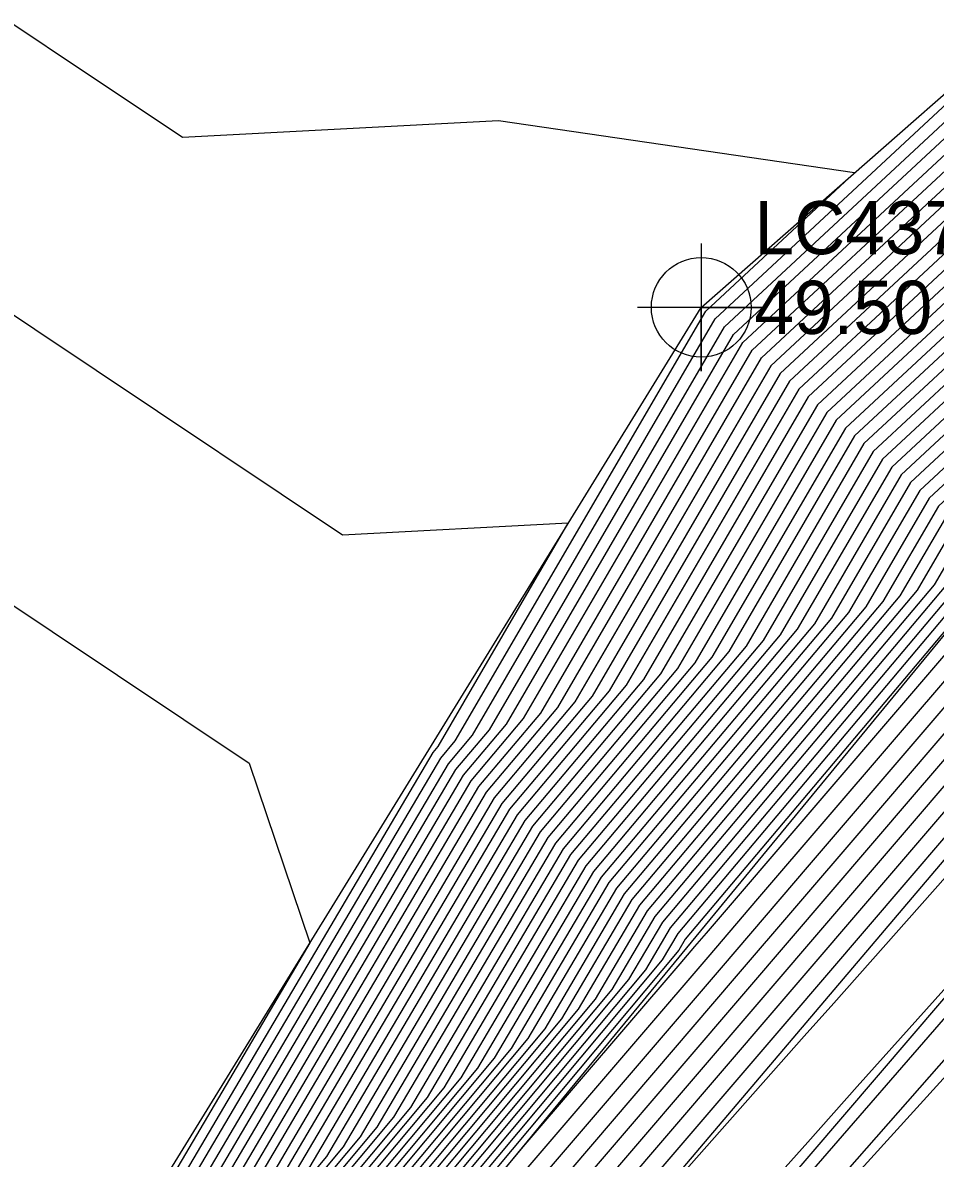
# Model space of a CAD drawing. Extents: x 2188792 to 2191981, y 386090 to 389710.
# Drawn here: x 2190806.7 to 2190849.6, y 388598 to 388651.4 of the extents above; entities that cross this region are included whole.
import ezdxf

# ---------------------------------------------------------------- set-up
doc = ezdxf.new("R2010")
doc.units = 0
for name, color, linetype in [('DTM Contours Major', 7, 'Continuous'), ('DTM Contours Minor', 7, 'Continuous'), ('Exist DTM Breakline', 7, 'Continuous'), ('Exist DTM Breakline Cogo Elevation', 7, 'Continuous'), ('Exist DTM Breakline Cogo Number', 7, 'Continuous'), ('Exist DTM Breakline Cogo Point CELL', 7, 'Continuous'), ('Exist Roads EOP', 7, 'Continuous'), ('Exist Roads EOT', 7, 'Continuous')]:
    doc.layers.add(name, color=color, linetype=linetype)

msp = doc.modelspace()

# ---------------------------------------------------------------- linework, layer by layer
at = {"layer": 'DTM Contours Major'}
for points in [[(2190945.187, 388703.013), (2190932.424, 388689.18), (2190929.56, 388685.953), (2190913.979, 388669.041), (2190908.626, 388662.99), (2190897.25, 388651.607), (2190893.882, 388648.219), (2190876.108, 388630.442), (2190873.961, 388628.284), (2190861.628, 388614.671), (2190860.676, 388613.533), (2190841.645, 388592.575), (2190841.015, 388591.819), (2190829.293, 388577.102), (2190828.195, 388575.868), (2190811.219, 388554.671), (2190808.662, 388551.77), (2190796.729, 388538.863), (2190796.468, 388538.575)], [(2190889.768, 388665.934), (2190873.748, 388648.661), (2190873.195, 388648.151), (2190852.936, 388626.236), (2190852.843, 388626.149), (2190852.794, 388626.065), (2190837.879, 388608.344), (2190837.578, 388607.834), (2190818.71, 388585.263), (2190805.315, 388569.253), (2190804.989, 388568.825), (2190785.829, 388545.954), (2190785.733, 388545.828), (2190785.643, 388545.721), (2190771.094, 388527.067), (2190770.377, 388526.214), (2190752.594, 388503.478)], [(2190876.141, 388657.589), (2190869.311, 388651.282), (2190855.594, 388636.444), (2190848.466, 388629.814), (2190844.753, 388623.442), (2190834.285, 388611.005), (2190829.688, 388603.209), (2190816.236, 388587.117), (2190806.687, 388575.703), (2190802.787, 388570.578), (2190789.24, 388554.408), (2190783.861, 388547.319), (2190778.784, 388541.24), (2190769.099, 388528.821), (2190761.187, 388519.417)], [(2190745.77, 388511.223), (2190764.767, 388531.995), (2190764.928, 388532.189), (2190765.099, 388532.373), (2190765.498, 388532.795), (2190780.116, 388550.299), (2190796.062, 388571.316), (2190798.381, 388574.084), (2190809.431, 388588.604), (2190811.29, 388590.826), (2190813.908, 388593.959), (2190827.096, 388616.325), (2190828.67, 388618.195), (2190839.713, 388637.144), (2190860.91, 388656.862)], [(2190865.427, 388654.414), (2190858.252, 388646.653), (2190844.089, 388633.479), (2190836.711, 388620.819), (2190830.69, 388613.665), (2190821.798, 388598.584), (2190813.763, 388588.972), (2190808.059, 388582.154), (2190800.584, 388572.331), (2190792.651, 388562.862), (2190781.988, 388548.809), (2190771.926, 388536.759), (2190767.103, 388530.576), (2190751.996, 388512.619)], [(2190883.721, 388654.01), (2190875.851, 388645.429), (2190866.427, 388635.071), (2190855.591, 388623.261), (2190848.548, 388615.038), (2190840.802, 388605.993), (2190830.791, 388594.302), (2190821.283, 388583.202), (2190814.514, 388574.912), (2190807.384, 388566.516), (2190799.765, 388557.21), (2190788.056, 388543.511), (2190783.044, 388537.265), (2190773.604, 388525.152), (2190763.473, 388512.153)], [(2190777.45, 388517.882), (2190791.316, 388535.285), (2190795.222, 388540.206), (2190803.692, 388550.516), (2190804.94, 388552.716), (2190812.444, 388561.97), (2190824.025, 388576.25), (2190825.987, 388579.078), (2190843.643, 388598.805), (2190845.959, 388601.424), (2190857.782, 388614.603), (2190861.036, 388618.221), (2190862.287, 388619.673), (2190864.587, 388622.288), (2190880.59, 388640.737), (2190892.242, 388654.169)], [(2190874.944, 388653.125), (2190871.253, 388649.716), (2190854.265, 388631.34), (2190850.654, 388627.981), (2190848.773, 388624.753), (2190836.082, 388609.675), (2190833.633, 388605.521), (2190817.473, 388586.19), (2190806.001, 388572.478), (2190803.888, 388569.701), (2190787.534, 388550.181), (2190784.797, 388546.574), (2190782.214, 388543.48), (2190770.096, 388527.944), (2190765.782, 388522.815), (2190751.446, 388504.486)], [(2190867.369, 388652.848), (2190856.923, 388641.549), (2190846.278, 388631.647), (2190840.732, 388622.13), (2190832.487, 388612.335), (2190825.743, 388600.896), (2190815, 388588.044), (2190807.373, 388578.928), (2190801.685, 388571.454), (2190790.945, 388558.635), (2190782.924, 388548.064), (2190775.355, 388539), (2190768.101, 388529.699), (2190756.592, 388516.018)], [(2190859.581, 388651.757), (2190841.901, 388635.312), (2190832.691, 388619.507), (2190828.893, 388614.995), (2190817.853, 388596.271), (2190812.526, 388589.899), (2190808.745, 388585.379), (2190799.483, 388573.208), (2190794.356, 388567.089), (2190781.052, 388549.554), (2190768.496, 388534.519), (2190766.105, 388531.453), (2190747.401, 388509.22)]]:
    msp.add_lwpolyline(points, dxfattribs=at)
at = {"layer": 'DTM Contours Minor'}
for points in [[(2190888.864, 388666.864), (2190874.466, 388651.34), (2190872.029, 388649.09), (2190853.734, 388629.298), (2190851.53, 388627.248), (2190850.382, 388625.278), (2190836.801, 388609.142), (2190835.211, 388606.447), (2190817.968, 388585.819), (2190805.726, 388571.188), (2190804.328, 388569.351), (2190786.852, 388548.49), (2190785.171, 388546.275), (2190783.586, 388544.376), (2190770.495, 388527.593), (2190767.62, 388524.175), (2190751.905, 388504.083)], [(2190889.165, 388666.554), (2190874.226, 388650.447), (2190872.418, 388648.777), (2190853.468, 388628.277), (2190851.967, 388626.882), (2190851.186, 388625.54), (2190837.16, 388608.876), (2190836, 388606.909), (2190818.215, 388585.634), (2190805.589, 388570.543), (2190804.549, 388569.175), (2190786.511, 388547.645), (2190785.359, 388546.126), (2190784.271, 388544.824), (2190770.695, 388527.417), (2190768.539, 388524.855), (2190752.135, 388503.881)], [(2190889.467, 388666.244), (2190873.987, 388649.554), (2190872.806, 388648.464), (2190853.202, 388627.257), (2190852.405, 388626.515), (2190851.99, 388625.803), (2190837.52, 388608.61), (2190836.789, 388607.372), (2190818.462, 388585.448), (2190805.452, 388569.898), (2190804.769, 388569), (2190786.17, 388546.799), (2190785.546, 388545.977), (2190784.957, 388545.273), (2190770.895, 388527.242), (2190769.458, 388525.535), (2190752.364, 388503.679)], [(2190890.069, 388665.624), (2190876.821, 388651.34), (2190873.831, 388648.052), (2190873.604, 388647.804), (2190855.31, 388627.698), (2190853.38, 388625.594), (2190838.856, 388608.637), (2190838.317, 388608.007), (2190837.619, 388607.193), (2190830.334, 388598.687), (2190818.957, 388585.077), (2190807.553, 388571.447), (2190805.392, 388568.801), (2190805.237, 388568.618), (2190788.147, 388547.741), (2190786.156, 388545.412), (2190771.304, 388526.901), (2190771.295, 388526.89), (2190771.286, 388526.878), (2190771.227, 388526.806), (2190752.824, 388503.276)], [(2190890.53, 388665.187), (2190876.304, 388649.542), (2190874.166, 388647.21), (2190858.09, 388629.541), (2190853.933, 388625.011), (2190841.279, 388610.237), (2190838.938, 388607.504), (2190835.912, 388603.97), (2190819.417, 388584.712), (2190807.673, 388570.328), (2190805.774, 388568.093), (2190791.052, 388550.108), (2190786.631, 388544.937), (2190774.239, 388529.492), (2190771.872, 388526.456), (2190769.332, 388523.197), (2190753.485, 388503.626)], [(2190891.143, 388664.632), (2190878.776, 388651.031), (2190874.727, 388646.617), (2190860.869, 388631.385), (2190854.486, 388624.428), (2190843.702, 388611.838), (2190839.56, 388607), (2190834.205, 388600.748), (2190820.039, 388584.208), (2190809.953, 388571.856), (2190806.31, 388567.567), (2190793.956, 388552.475), (2190787.106, 388544.462), (2190777.174, 388532.083), (2190772.45, 388526.021), (2190767.379, 388519.516), (2190753.682, 388502.601)], [(2190745.129, 388513.038), (2190751.917, 388520.461), (2190757.875, 388527.642), (2190764.214, 388534.436), (2190778.935, 388550.006), (2190779.554, 388550.746), (2190797.085, 388573.852), (2190797.721, 388574.61), (2190809.842, 388590.539), (2190810.548, 388591.382), (2190811.541, 388592.571), (2190826.018, 388617.123), (2190826.258, 388617.408), (2190832.376, 388627.907), (2190821.762, 388627.349), (2190798.585, 388642.836), (2190786.948, 388658.554)], [(2190772.467, 388519.209), (2190775.862, 388523.505), (2190785.674, 388535.226), (2190790.471, 388541.3), (2190805.407, 388560.717), (2190808.478, 388564.311), (2190808.993, 388564.94), (2190821.356, 388579.495), (2190823.15, 388581.692), (2190825.67, 388584.635), (2190842.666, 388604.482), (2190855.816, 388619.838), (2190857.249, 388621.512), (2190874.764, 388640.601), (2190877.537, 388643.648), (2190891.138, 388658.479)], [(2190745.556, 388511.828), (2190760.483, 388528.15), (2190762.577, 388530.674), (2190764.804, 388533.061), (2190769.977, 388538.532), (2190779.928, 388550.448), (2190796.403, 388572.161), (2190798.161, 388574.259), (2190809.568, 388589.249), (2190811.042, 388591.012), (2190813.119, 388593.496), (2190826.737, 388616.591), (2190827.866, 388617.933), (2190839.275, 388637.511), (2190860.676, 388657.418)], [(2190888.666, 388656.99), (2190876.975, 388644.242), (2190871.985, 388638.758), (2190856.697, 388622.095), (2190853.393, 388618.238), (2190842.045, 388604.986), (2190827.377, 388587.857), (2190822.528, 388582.196), (2190819.075, 388577.967), (2190808.457, 388565.465), (2190805.573, 388561.944), (2190789.006, 388542.561), (2190788.914, 388542.446), (2190774.758, 388524.284), (2190759.566, 388504.79)], [(2190875.902, 388656.696), (2190869.699, 388650.969), (2190855.328, 388635.424), (2190848.904, 388629.447), (2190845.557, 388623.704), (2190834.644, 388610.739), (2190830.477, 388603.671), (2190816.484, 388586.932), (2190806.55, 388575.058), (2190803.007, 388570.402), (2190788.899, 388553.563), (2190784.048, 388547.17), (2190779.47, 388541.688), (2190769.298, 388528.646), (2190762.106, 388520.096), (2190750.527, 388505.292)], [(2190745.984, 388510.617), (2190761.018, 388527.057), (2190765.307, 388532.155), (2190765.753, 388532.727), (2190780.303, 388550.15), (2190795.721, 388570.47), (2190798.602, 388573.909), (2190809.294, 388587.959), (2190811.537, 388590.641), (2190814.697, 388594.421), (2190827.455, 388616.059), (2190829.474, 388618.458), (2190840.15, 388636.778), (2190860.644, 388655.841)], [(2190863.873, 388655.667), (2190859.315, 388650.736), (2190842.339, 388634.945), (2190833.495, 388619.769), (2190829.253, 388614.729), (2190818.642, 388596.734), (2190812.774, 388589.713), (2190808.608, 388584.734), (2190799.703, 388573.032), (2190794.015, 388566.243), (2190781.239, 388549.405), (2190769.182, 388534.967), (2190766.305, 388531.278), (2190748.32, 388509.9)], [(2190864.261, 388655.354), (2190859.049, 388649.716), (2190842.776, 388634.579), (2190834.299, 388620.032), (2190829.612, 388614.463), (2190819.431, 388597.196), (2190813.021, 388589.528), (2190808.47, 388584.089), (2190799.923, 388572.857), (2190793.674, 388565.398), (2190781.426, 388549.256), (2190769.868, 388535.415), (2190766.504, 388531.102), (2190749.239, 388510.579)], [(2190875.662, 388655.804), (2190870.087, 388650.656), (2190855.063, 388634.403), (2190849.341, 388629.081), (2190846.361, 388623.967), (2190835.004, 388610.473), (2190831.266, 388604.134), (2190816.731, 388586.746), (2190806.412, 388574.413), (2190803.227, 388570.227), (2190788.557, 388552.717), (2190784.235, 388547.021), (2190780.156, 388542.136), (2190769.498, 388528.47), (2190763.025, 388520.776), (2190750.757, 388505.091)], [(2190886.193, 388655.5), (2190876.413, 388644.835), (2190869.206, 388636.914), (2190856.144, 388622.678), (2190850.97, 388616.638), (2190841.424, 388605.489), (2190829.084, 388591.08), (2190821.905, 388582.699), (2190816.795, 388576.439), (2190807.92, 388565.991), (2190802.669, 388559.577), (2190788.531, 388543.036), (2190785.979, 388539.855), (2190774.181, 388524.718), (2190761.519, 388508.472)], [(2190746.198, 388510.012), (2190756.539, 388521.32), (2190765.506, 388531.98), (2190766.439, 388533.175), (2190780.49, 388550.001), (2190795.38, 388569.625), (2190798.822, 388573.734), (2190809.156, 388587.314), (2190811.784, 388590.455), (2190815.486, 388594.884), (2190827.815, 388615.793), (2190830.278, 388618.72), (2190840.588, 388636.411), (2190860.378, 388654.82)], [(2190864.65, 388655.04), (2190858.784, 388648.695), (2190843.214, 388634.212), (2190835.103, 388620.294), (2190829.971, 388614.197), (2190820.22, 388597.659), (2190813.268, 388589.342), (2190808.333, 388583.444), (2190800.143, 388572.682), (2190793.333, 388564.553), (2190781.614, 388549.107), (2190770.554, 388535.863), (2190766.704, 388530.927), (2190750.158, 388511.259)], [(2190875.423, 388654.911), (2190870.476, 388650.343), (2190854.797, 388633.382), (2190849.779, 388628.714), (2190847.165, 388624.229), (2190835.363, 388610.207), (2190832.055, 388604.596), (2190816.978, 388586.561), (2190806.275, 388573.768), (2190803.447, 388570.052), (2190788.216, 388551.872), (2190784.422, 388546.872), (2190780.842, 388542.584), (2190769.697, 388528.295), (2190763.944, 388521.456), (2190750.986, 388504.889)], [(2190745.343, 388512.433), (2190756.2, 388524.306), (2190760.226, 388529.158), (2190764.509, 388533.749), (2190774.456, 388544.269), (2190779.741, 388550.597), (2190796.744, 388573.006), (2190797.941, 388574.435), (2190809.705, 388589.894), (2190810.795, 388591.197), (2190812.33, 388593.034), (2190826.377, 388616.857), (2190827.062, 388617.671), (2190838.837, 388637.877), (2190845.832, 388644.384), (2190829.099, 388646.821), (2190814.232, 388646.039), (2190801.451, 388654.579)], [(2190865.038, 388654.727), (2190858.518, 388647.674), (2190843.652, 388633.846), (2190835.907, 388620.556), (2190830.331, 388613.931), (2190821.009, 388598.121), (2190813.516, 388589.157), (2190808.196, 388582.799), (2190800.364, 388572.506), (2190792.992, 388563.707), (2190781.801, 388548.958), (2190771.24, 388536.311), (2190766.903, 388530.751), (2190751.077, 388511.939)], [(2190778.862, 388653.861), (2190795.719, 388631.092), (2190817.377, 388616.62), (2190820.23, 388608.183), (2190810.752, 388592.109), (2190810.3, 388591.568), (2190809.98, 388591.184), (2190797.5, 388574.785), (2190797.426, 388574.697), (2190795.108, 388571.641), (2190779.096, 388551.212), (2190776.914, 388548.868), (2190763.919, 388535.124), (2190755.524, 388526.127), (2190747.633, 388516.616)], [(2190875.184, 388654.018), (2190870.864, 388650.03), (2190854.531, 388632.361), (2190850.217, 388628.348), (2190847.969, 388624.491), (2190835.722, 388609.941), (2190832.844, 388605.059), (2190817.226, 388586.375), (2190806.138, 388573.123), (2190803.668, 388569.877), (2190787.875, 388551.026), (2190784.61, 388546.723), (2190781.528, 388543.032), (2190769.897, 388528.119), (2190764.863, 388522.136), (2190751.216, 388504.687)], [(2190752.06, 388515.583), (2190765.706, 388531.804), (2190767.124, 388533.623), (2190780.677, 388549.852), (2190795.039, 388568.78), (2190799.042, 388573.558), (2190809.019, 388586.669), (2190812.032, 388590.27), (2190816.275, 388595.346), (2190828.174, 388615.527), (2190831.082, 388618.982), (2190841.026, 388636.045), (2190860.112, 388653.799)], [(2190865.815, 388654.101), (2190857.986, 388645.632), (2190844.527, 388633.113), (2190837.515, 388621.081), (2190831.05, 388613.399), (2190822.587, 388599.046), (2190814.01, 388588.786), (2190807.922, 388581.509), (2190800.804, 388572.156), (2190792.31, 388562.016), (2190782.175, 388548.66), (2190772.611, 388537.207), (2190767.302, 388530.4), (2190752.915, 388513.298)], [(2190866.203, 388653.788), (2190857.72, 388644.611), (2190844.965, 388632.746), (2190838.32, 388621.343), (2190831.409, 388613.133), (2190823.376, 388599.509), (2190814.258, 388588.601), (2190807.784, 388580.864), (2190801.024, 388571.98), (2190791.969, 388561.171), (2190782.363, 388548.511), (2190773.297, 388537.655), (2190767.502, 388530.225), (2190753.834, 388513.978)], [(2190866.592, 388653.475), (2190857.455, 388643.59), (2190845.402, 388632.38), (2190839.124, 388621.606), (2190831.769, 388612.867), (2190824.165, 388599.971), (2190814.505, 388588.415), (2190807.647, 388580.218), (2190801.245, 388571.805), (2190791.628, 388560.326), (2190782.55, 388548.362), (2190773.983, 388538.103), (2190767.702, 388530.049), (2190754.753, 388514.658)], [(2190866.98, 388653.161), (2190857.189, 388642.57), (2190845.84, 388632.013), (2190839.928, 388621.868), (2190832.128, 388612.601), (2190824.954, 388600.434), (2190814.752, 388588.23), (2190807.51, 388579.573), (2190801.465, 388571.63), (2190791.286, 388559.48), (2190782.737, 388548.213), (2190774.669, 388538.551), (2190767.901, 388529.874), (2190755.672, 388515.338)], [(2190747.581, 388509.846), (2190765.906, 388531.629), (2190767.81, 388534.071), (2190780.865, 388549.703), (2190794.698, 388567.934), (2190799.262, 388573.383), (2190808.882, 388586.024), (2190812.279, 388590.084), (2190817.064, 388595.809), (2190828.534, 388615.261), (2190831.886, 388619.245), (2190841.463, 388635.678), (2190859.847, 388652.778)], [(2190874.705, 388652.232), (2190871.641, 388649.403), (2190853.999, 388630.319), (2190851.092, 388627.615), (2190849.578, 388625.016), (2190836.441, 388609.408), (2190834.422, 388605.984), (2190817.72, 388586.004), (2190805.864, 388571.833), (2190804.108, 388569.526), (2190787.193, 388549.336), (2190784.984, 388546.425), (2190782.9, 388543.928), (2190770.296, 388527.768), (2190766.701, 388523.495), (2190751.675, 388504.284)], [(2190867.757, 388652.535), (2190856.657, 388640.528), (2190846.715, 388631.28), (2190841.536, 388622.393), (2190832.847, 388612.069), (2190826.532, 388601.359), (2190815.247, 388587.859), (2190807.236, 388578.283), (2190801.905, 388571.279), (2190790.604, 388557.79), (2190783.112, 388547.915), (2190776.041, 388539.448), (2190768.3, 388529.523), (2190757.511, 388516.697)], [(2190868.145, 388652.222), (2190856.392, 388639.507), (2190847.153, 388630.914), (2190842.34, 388622.655), (2190833.206, 388611.803), (2190827.321, 388601.821), (2190815.494, 388587.673), (2190807.098, 388577.638), (2190802.126, 388571.104), (2190790.263, 388556.944), (2190783.299, 388547.766), (2190776.727, 388539.896), (2190768.5, 388529.348), (2190758.43, 388517.377)], [(2190881.249, 388652.521), (2190875.289, 388646.023), (2190863.648, 388633.228), (2190855.038, 388623.845), (2190846.125, 388613.438), (2190840.181, 388606.497), (2190832.498, 388597.525), (2190820.661, 388583.705), (2190812.234, 388573.384), (2190806.847, 388567.042), (2190796.86, 388554.842), (2190787.581, 388543.987), (2190780.109, 388534.674), (2190773.027, 388525.587), (2190765.426, 388515.834)], [(2190868.534, 388651.909), (2190856.126, 388638.486), (2190847.591, 388630.547), (2190843.144, 388622.917), (2190833.566, 388611.537), (2190828.11, 388602.284), (2190815.742, 388587.488), (2190806.961, 388576.993), (2190802.346, 388570.928), (2190789.922, 388556.099), (2190783.486, 388547.617), (2190777.413, 388540.344), (2190768.699, 388529.172), (2190759.349, 388518.057)], [(2190868.922, 388651.596), (2190855.86, 388637.465), (2190848.028, 388630.18), (2190843.949, 388623.18), (2190833.925, 388611.271), (2190828.899, 388602.746), (2190815.989, 388587.303), (2190806.824, 388576.348), (2190802.566, 388570.753), (2190789.581, 388555.253), (2190783.673, 388547.468), (2190778.098, 388540.792), (2190768.899, 388528.997), (2190760.268, 388518.737)], [(2190766.196, 388507.696), (2190777.695, 388522.249), (2190782.194, 388527.624), (2190791.974, 388540.008), (2190801.369, 388552.223), (2190810.574, 388563.572), (2190815.657, 388569.84), (2190822.427, 388579.6), (2190823.636, 388581.023), (2190823.772, 388581.189), (2190823.963, 388581.412), (2190832.621, 388591.523), (2190843.472, 388603.794), (2190844.856, 388605.338), (2190858.285, 388620.5), (2190867.596, 388631.603), (2190877.543, 388642.444)]]:
    msp.add_lwpolyline(points, dxfattribs=at)
at = {"layer": 'Exist DTM Breakline'}
for points in [[(2190838.625, 388638.055), (2190880.842, 388675.125), (2190923.576, 388711.769)], [(2190573.365, 388260.981), (2190597.901, 388295.54), (2190631.673, 388341.911), (2190665.633, 388387.704), (2190697.655, 388430.604), (2190723.725, 388465.2), (2190753.059, 388503.07), (2190785.767, 388545.802), (2190819.064, 388584.997), (2190852.901, 388626.1), (2190890.215, 388665.473), (2190930.375, 388707.631)], [(2190577.542, 388257.996), (2190603.612, 388290.612), (2190636.664, 388338.271), (2190669.633, 388384.463), (2190703.281, 388427.435), (2190727.416, 388462.342), (2190757.056, 388500.06), (2190789.024, 388542.543), (2190823.823, 388581.148), (2190857.673, 388621.065), (2190895.218, 388660.937), (2190934.113, 388704.472)], [(2190581.907, 388254.915), (2190606.074, 388288.679), (2190639.657, 388335.907), (2190673.648, 388381.454), (2190705.924, 388425.615), (2190730.79, 388459.235), (2190760.7, 388497.606), (2190793.213, 388538.942), (2190826.757, 388578.342), (2190860.823, 388618.157), (2190897.463, 388658.369), (2190937.269, 388700.539)], [(2190562.442, 388270.056), (2190592.552, 388300.841), (2190622.991, 388348.012), (2190655.878, 388392.695), (2190691.635, 388436.266), (2190715.121, 388473.885), (2190746.669, 388508.678), (2190779.529, 388550.766), (2190810.094, 388591.723), (2190838.625, 388638.055)]]:
    msp.add_lwpolyline(points, dxfattribs=at)
at = {"layer": 'Exist DTM Breakline Cogo Point CELL'}
msp.add_lwpolyline([(2190838.625, 388641.055), (2190838.625, 388635.055), (2190838.625, 388638.055), (2190841.625, 388638.055), (2190835.625, 388638.055)], dxfattribs=at)
msp.add_circle((2190838.625, 388638.055), 2.344, dxfattribs=at)
at = {"layer": 'Exist Roads EOP'}
msp.add_lwpolyline([(2191117.249, 388879.058), (2191079.828, 388842.231), (2191041.78, 388804.717), (2191005.521, 388768.388), (2190968.813, 388731.779), (2190932.611, 388694.747), (2190897.463, 388657.367), (2190862.115, 388618.542), (2190828.092, 388579.337), (2190795.886, 388540.624), (2190765.721, 388503.072), (2190733.106, 388461.208), (2190701.312, 388418.791), (2190672.539, 388379.484), (2190643.174, 388339.162), (2190612.645, 388296.995), (2190582.398, 388254.562), (2190551.22, 388211.33), (2190519.268, 388166.971), (2190488.249, 388123.952), (2190458.501, 388082.405), (2190428.971, 388041.571), (2190398.227, 387998.986)], dxfattribs=at)
at = {"layer": 'Exist Roads EOT'}
msp.add_lwpolyline([(2190415.064, 388019.09), (2190445.56, 388061.245), (2190473.487, 388100.115), (2190503.229, 388141.605), (2190533.333, 388183.744), (2190563.731, 388225.945), (2190594.017, 388268.083), (2190624.176, 388310.153), (2190656.565, 388354.896), (2190687.512, 388397.436), (2190719.557, 388440.71), (2190751.07, 388481.79), (2190777.618, 388515.751), (2190809.207, 388554.646), (2190841.125, 388592.518), (2190874.304, 388630.266), (2190909.444, 388668.428), (2190945.996, 388706.518), (2190984.282, 388745.174), (2191021.668, 388782.38), (2191059.687, 388820.174), (2191097.04, 388857.128), (2191110.466, 388870.43)], dxfattribs=at)

# ---------------------------------------------------------------- texts
at = {"layer": 'Exist DTM Breakline Cogo Elevation'}
msp.add_text('49.50', height=2.5, dxfattribs=at).set_placement((2190841.125, 388636.805))
at = {"layer": 'Exist DTM Breakline Cogo Number'}
msp.add_text('LC437', height=2.5, dxfattribs=at).set_placement((2190841.125, 388640.555))

doc.saveas('drawing.dxf')
